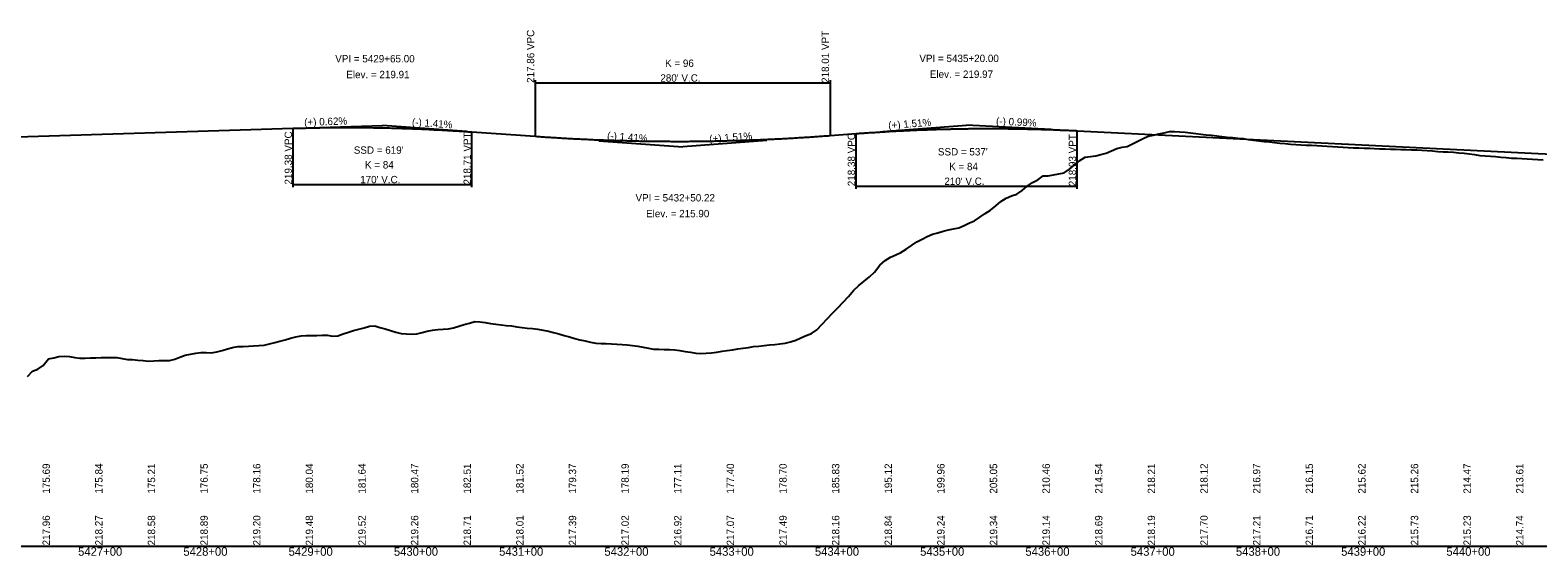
# Model space of a CAD drawing. Extents: x 1838386 to 1955906, y 719739 to 834437.
# Drawn here: x 1880584 to 1882017, y 775980 to 776479 of the extents above; entities that cross this region are included whole.
import ezdxf

# ---------------------------------------------------------------- set-up
doc = ezdxf.new("R2010")
doc.units = 0
for name, color, linetype in [('RD_DDB_GradeTX', 7, 'Continuous'), ('RD_DDB_Profile_EX', 7, 'Continuous'), ('RD_DDB_Profile_Lbl', 7, 'Continuous'), ('RD_DDB_Profile_PR', 7, 'Continuous'), ('RD_DDB_StaTX', 7, 'Continuous'), ('RD_DDB_StripGrade', 7, 'Continuous'), ('RD_DDB_VCLbl', 7, 'Continuous'), ('RD_GPK_Profile_Cell', 7, 'Continuous')]:
    doc.layers.add(name, color=color, linetype=linetype)

msp = doc.modelspace()

# ---------------------------------------------------------------- linework, layer by layer
at = {"layer": 'RD_DDB_GradeTX'}
for p, q in [((1880839.1, 776386.2), (1880919, 776388.7)), ((1880998.8, 776383.1), (1880919, 776388.7)), ((1881394.3, 776383), (1881474, 776389)), ((1881553.9, 776385), (1881474, 776389)), ((1881124.4, 776374.2), (1881204.2, 776368.6)), ((1881284, 776374.6), (1881204.2, 776368.6))]:
    msp.add_line(p, q, dxfattribs=at)
at = {"layer": 'RD_DDB_Profile_EX'}
for points in [[(1881181.6, 776176.2), (1881186.6, 776176), (1881191.6, 776175.9), (1881196.6, 776175.8), (1881201.6, 776175.2), (1881206.6, 776174.2), (1881211.6, 776173.4), (1881216.6, 776172.6), (1881221.6, 776172.2), (1881226.6, 776172.5), (1881231.6, 776172.9), (1881236.6, 776173.6), (1881241.6, 776174.3), (1881246.6, 776175.1), (1881251.6, 776175.8), (1881256.6, 776176.5), (1881261.6, 776177.3), (1881266.6, 776178), (1881271.6, 776178.7), (1881276.6, 776179.2), (1881281.6, 776179.8), (1881286.6, 776180.4), (1881291.6, 776180.9), (1881296.6, 776181.5), (1881301.6, 776182.1), (1881306.6, 776183.2), (1881311.6, 776185), (1881316.6, 776187.1), (1881321.6, 776189.2), (1881326.6, 776191.2), (1881331.6, 776194.7), (1881336.6, 776200), (1881341.6, 776205.2), (1881346.6, 776210.4), (1881351.6, 776215.7), (1881356.6, 776221.1), (1881361.6, 776226.5), (1881366.6, 776231.9), (1881371.6, 776236.7), (1881376.6, 776240.9), (1881381.6, 776245.1), (1881386.6, 776249.3), (1881391.6, 776256.2), (1881396.6, 776260.5), (1881401.6, 776263.7), (1881406.6, 776265.8), (1881411.6, 776268), (1881416.6, 776271.4), (1881421.6, 776274.9), (1881426.6, 776278.3), (1881431.6, 776280.8), (1881436.6, 776283.4), (1881441.6, 776285.5), (1881446.6, 776286.9), (1881451.6, 776288.3), (1881456.6, 776289.6), (1881461.6, 776290.7), (1881466.6, 776291.7), (1881471.6, 776293.8), (1881476.6, 776296.3), (1881481.6, 776298.3), (1881486.6, 776301.7), (1881491.6, 776305.1), (1881496.6, 776308.5), (1881501.6, 776312.4), (1881506.6, 776316.6), (1881511.6, 776319.8), (1881516.6, 776322), (1881521.6, 776323.5), (1881526.6, 776327.1), (1881531.6, 776331), (1881536.6, 776334.5), (1881541.6, 776337.3), (1881546.6, 776341.1), (1881551.6, 776341.1), (1881556.6, 776341.8), (1881561.6, 776342.8), (1881566.6, 776343.8), (1881571.6, 776347.3), (1881576.6, 776351.4), (1881581.6, 776355.5), (1881586.6, 776358.6), (1881591.6, 776359.2), (1881596.6, 776359.9), (1881601.6, 776361.2), (1881606.6, 776362.6), (1881611.6, 776364.6), (1881616.6, 776367), (1881621.6, 776368.2), (1881626.6, 776368.8), (1881631.6, 776371.3), (1881636.6, 776373.8), (1881641.6, 776376.3), (1881646.6, 776378.6), (1881651.6, 776379.7), (1881656.6, 776380.8), (1881661.6, 776381.9), (1881666.6, 776383.2), (1881671.6, 776383.2), (1881676.6, 776382.8), (1881681.6, 776382.3)], [(1881681.6, 776382.3), (1881686.6, 776381.8), (1881691.6, 776381.1), (1881696.6, 776380.5), (1881701.6, 776380), (1881706.6, 776379.5), (1881711.6, 776378.9), (1881716.6, 776378.4), (1881721.6, 776377.8), (1881726.6, 776377.4), (1881731.6, 776376.8), (1881736.6, 776376.3), (1881741.6, 776375.6), (1881746.6, 776374.9), (1881751.6, 776374.3), (1881756.6, 776373.7), (1881761.6, 776373.1), (1881766.6, 776372.6), (1881771.6, 776372.1), (1881776.6, 776371.6), (1881781.6, 776371.1), (1881786.6, 776370.8), (1881791.6, 776370.5), (1881796.6, 776370.2), (1881801.6, 776370), (1881806.6, 776369.8), (1881811.6, 776369.4), (1881816.6, 776369), (1881821.6, 776368.7), (1881826.6, 776368.5), (1881831.6, 776368.2), (1881836.6, 776368), (1881841.6, 776367.7), (1881846.6, 776367.5), (1881851.6, 776367.3), (1881856.6, 776367.1), (1881861.6, 776366.9), (1881866.6, 776366.7), (1881871.6, 776366.6), (1881876.6, 776366.4), (1881881.6, 776366.2), (1881886.6, 776366.1), (1881891.6, 776365.9), (1881896.6, 776365.8), (1881901.6, 776365.6), (1881906.6, 776365.3), (1881911.6, 776364.9), (1881916.6, 776364.6), (1881921.6, 776364.2), (1881926.6, 776363.9), (1881931.6, 776363.7), (1881936.6, 776363.4), (1881941.6, 776362.9), (1881946.6, 776362.5), (1881951.6, 776361.8), (1881956.6, 776361.1), (1881961.6, 776360.4), (1881966.6, 776360), (1881971.6, 776359.6), (1881976.6, 776359.2), (1881981.6, 776358.7), (1881986.6, 776358.3), (1881991.6, 776357.8), (1881996.6, 776357.6), (1882001.6, 776357.3), (1882006.6, 776357.1), (1882011.6, 776356.8), (1882016.6, 776356.5), (1882021.6, 776356.2)], [(1880681.6, 776166.6), (1880686.6, 776166), (1880691.6, 776165.4), (1880696.6, 776164.9), (1880701.6, 776165.1), (1880706.6, 776165.4), (1880711.6, 776165.7), (1880716.6, 776165.7), (1880721.6, 776166.9), (1880726.6, 776168.7), (1880731.6, 776170.5), (1880736.6, 776171.6), (1880741.6, 776172.4), (1880746.6, 776173.1), (1880751.6, 776173), (1880756.6, 776172.9), (1880761.6, 776173.8), (1880766.6, 776175.2), (1880771.6, 776176.6), (1880776.6, 776178), (1880781.6, 776178.7), (1880786.6, 776179), (1880791.6, 776179.2), (1880796.6, 776179.5), (1880801.6, 776179.7), (1880806.6, 776180.2), (1880811.6, 776181.3), (1880816.6, 776182.7), (1880821.6, 776184), (1880826.6, 776185.3), (1880831.6, 776186.7), (1880836.6, 776188), (1880841.6, 776189), (1880846.6, 776189.2), (1880851.6, 776189.3), (1880856.6, 776189.4), (1880861.6, 776189.5), (1880866.6, 776189.6), (1880871.6, 776188.8), (1880876.6, 776189), (1880881.6, 776190.9), (1880886.6, 776192.5), (1880891.6, 776193.9), (1880896.6, 776195.3), (1880901.6, 776196.7), (1880906.6, 776198.1), (1880911.6, 776198.6), (1880916.6, 776197), (1880921.6, 776195.5), (1880926.6, 776194), (1880931.6, 776192.4), (1880936.6, 776191.1), (1880941.6, 776190.8), (1880946.6, 776190.5), (1880951.6, 776190.9), (1880956.6, 776192.2), (1880961.6, 776193.4), (1880966.6, 776194.3), (1880971.6, 776194.9), (1880976.6, 776195.4), (1880981.6, 776195.6), (1880986.6, 776196.6), (1880991.6, 776198.1), (1880996.6, 776199.6), (1881001.6, 776201), (1881006.6, 776202.5), (1881011.6, 776202.4), (1881016.6, 776201.5), (1881021.6, 776200.7), (1881026.6, 776200), (1881031.6, 776199.4), (1881036.6, 776198.9), (1881041.6, 776198.4), (1881046.6, 776197.5), (1881051.6, 776197), (1881056.6, 776196.4), (1881061.6, 776195.9), (1881066.6, 776195.3), (1881071.6, 776194.4), (1881076.6, 776193.3), (1881081.6, 776192.1), (1881086.6, 776190.9), (1881091.6, 776189.3), (1881096.6, 776187.9), (1881101.6, 776186.6), (1881106.6, 776185.3), (1881111.6, 776184.1), (1881116.6, 776183), (1881121.6, 776181.9), (1881126.6, 776181.8), (1881131.6, 776181.6), (1881136.6, 776181.3), (1881141.6, 776181), (1881146.6, 776180.6), (1881151.6, 776180.3), (1881156.6, 776179.9), (1881161.6, 776179.1), (1881166.6, 776178.2), (1881171.6, 776177.3), (1881176.6, 776176.4), (1881181.6, 776176.2)], [(1880581.6, 776150.3), (1880586.6, 776155.5), (1880591.6, 776157.2), (1880596.6, 776160.9), (1880601.6, 776167.1), (1880606.6, 776168.2), (1880611.6, 776169.4), (1880616.6, 776169.7), (1880621.6, 776169.4), (1880626.6, 776168.4), (1880631.6, 776167.7), (1880636.6, 776167.8), (1880641.6, 776168.1), (1880646.6, 776168.2), (1880651.6, 776168.3), (1880656.6, 776168.4), (1880661.6, 776168.4), (1880666.6, 776168.5), (1880671.6, 776167.5), (1880676.6, 776166.6), (1880681.6, 776166.6)]]:
    msp.add_lwpolyline(points, dxfattribs=at)
at = {"layer": 'RD_DDB_Profile_PR'}
for p, q in [((1880519, 776376.3), (1880834, 776386.1)), ((1881004, 776382.7), (1881064.2, 776378.5)), ((1881579, 776383.8), (1882269, 776349.8)), ((1881344.2, 776379.2), (1881369, 776381.1))]:
    msp.add_line(p, q, dxfattribs=at)
for points in [[(1880834, 776386.1), (1880837.4, 776386.2), (1880840.8, 776386.2), (1880844.2, 776386.3), (1880847.6, 776386.4), (1880851, 776386.5), (1880854.4, 776386.6), (1880857.8, 776386.6), (1880861.2, 776386.7), (1880864.6, 776386.7), (1880868, 776386.8), (1880871.4, 776386.8), (1880874.8, 776386.8), (1880878.2, 776386.8), (1880881.6, 776386.8), (1880885, 776386.8), (1880888.4, 776386.8), (1880891.8, 776386.8), (1880895.2, 776386.8), (1880898.6, 776386.8), (1880902, 776386.8), (1880905.4, 776386.7), (1880908.8, 776386.7), (1880912.2, 776386.6), (1880915.6, 776386.6), (1880919, 776386.5), (1880922.4, 776386.4), (1880925.8, 776386.4), (1880929.2, 776386.3), (1880932.6, 776386.2), (1880936, 776386.1), (1880939.4, 776386), (1880942.8, 776385.9), (1880946.2, 776385.8), (1880949.6, 776385.6), (1880953, 776385.5), (1880956.4, 776385.4), (1880959.8, 776385.2), (1880963.2, 776385.1), (1880966.6, 776384.9), (1880970, 776384.7), (1880973.4, 776384.6), (1880976.8, 776384.4), (1880980.2, 776384.2), (1880983.6, 776384), (1880987, 776383.8), (1880990.4, 776383.6), (1880993.8, 776383.4), (1880997.2, 776383.2), (1881000.6, 776382.9), (1881004, 776382.7)], [(1881369, 776381.1), (1881373.2, 776381.4), (1881377.4, 776381.7), (1881381.6, 776382), (1881385.8, 776382.2), (1881390, 776382.5), (1881394.2, 776382.8), (1881398.4, 776383), (1881402.6, 776383.3), (1881406.8, 776383.5), (1881411, 776383.7), (1881415.2, 776383.9), (1881419.4, 776384.1), (1881423.6, 776384.3), (1881427.8, 776384.5), (1881432, 776384.6), (1881436.2, 776384.8), (1881440.4, 776384.9), (1881444.6, 776385.1), (1881448.8, 776385.2), (1881453, 776385.3), (1881457.2, 776385.4), (1881461.4, 776385.5), (1881465.6, 776385.6), (1881469.8, 776385.6), (1881474, 776385.7), (1881478.2, 776385.8), (1881482.4, 776385.8), (1881486.6, 776385.8), (1881490.8, 776385.8), (1881495, 776385.8), (1881499.2, 776385.8), (1881503.4, 776385.8), (1881507.6, 776385.8), (1881511.8, 776385.8), (1881516, 776385.7), (1881520.2, 776385.7), (1881524.4, 776385.6), (1881528.6, 776385.5), (1881532.8, 776385.4), (1881537, 776385.3), (1881541.2, 776385.2), (1881545.4, 776385.1), (1881549.6, 776385), (1881553.8, 776384.9), (1881558, 776384.7), (1881562.2, 776384.5), (1881566.4, 776384.4), (1881570.6, 776384.2), (1881574.8, 776384), (1881579, 776383.8)], [(1881064.2, 776378.5), (1881069.8, 776378.1), (1881075.4, 776377.7), (1881081, 776377.4), (1881086.6, 776377), (1881092.2, 776376.7), (1881097.8, 776376.4), (1881103.4, 776376.1), (1881109, 776375.8), (1881114.6, 776375.6), (1881120.2, 776375.3), (1881125.8, 776375.1), (1881131.4, 776374.9), (1881137, 776374.7), (1881142.6, 776374.6), (1881148.2, 776374.4), (1881153.8, 776374.3), (1881159.4, 776374.1), (1881165, 776374), (1881170.6, 776373.9), (1881176.2, 776373.9), (1881181.8, 776373.8), (1881187.4, 776373.8), (1881193, 776373.7), (1881198.6, 776373.7), (1881204.2, 776373.7), (1881209.8, 776373.7), (1881215.4, 776373.8), (1881221, 776373.8), (1881226.6, 776373.9), (1881232.2, 776374), (1881237.8, 776374.1), (1881243.4, 776374.2), (1881249, 776374.4), (1881254.6, 776374.5), (1881260.2, 776374.7), (1881265.8, 776374.9), (1881271.4, 776375.1), (1881277, 776375.3), (1881282.6, 776375.5), (1881288.2, 776375.8), (1881293.8, 776376), (1881299.4, 776376.3), (1881305, 776376.6), (1881310.6, 776376.9), (1881316.2, 776377.3), (1881321.8, 776377.6), (1881327.4, 776378), (1881333, 776378.4), (1881338.6, 776378.8), (1881344.2, 776379.2)]]:
    msp.add_spline(points, degree=3, dxfattribs=at)
at = {"layer": 'RD_DDB_VCLbl'}
for p, q in [((1881064.2, 776431.7), (1881064.2, 776378.5)), ((1881064.2, 776429.2), (1881344.2, 776429.2)), ((1881344.2, 776431.7), (1881344.2, 776379.2)), ((1880834, 776330.2), (1880834, 776386.1)), ((1881004, 776330.2), (1881004, 776382.7)), ((1881579, 776328.6), (1881579, 776383.8)), ((1881369, 776328.6), (1881369, 776381.1)), ((1880834, 776332.7), (1881004, 776332.7)), ((1881369, 776331.1), (1881579, 776331.1))]:
    msp.add_line(p, q, dxfattribs=at)
at = {"layer": 'RD_GPK_Profile_Cell'}
msp.add_line((1877681.6, 775989.1), (1883481.6, 775989.1), dxfattribs=at)

# ---------------------------------------------------------------- texts
at = {"layer": 'RD_DDB_GradeTX'}
for s, rotation, p in [('(+) 0.62%', 1.7643, (1880844.7, 776388.4)), ('(-) 1.41%', 355.9797, (1880946.8, 776388.7)), ('(-) 1.41%', 355.9797, (1881132.2, 776375.7)), ('(+) 1.51%', 4.3149, (1881399.8, 776385.4)), ('(-) 0.99%', 357.1773, (1881501.8, 776389.6)), ('(+) 1.51%', 4.3149, (1881229.7, 776372.5))]:
    msp.add_text(s, height=7, rotation=rotation, dxfattribs=at).set_placement(p)
at = {"layer": 'RD_DDB_Profile_Lbl'}
for s, p in [('VPI = 5429+65.00', (1880874.1, 776448.7)), ('VPI = 5435+20.00', (1881429.1, 776449)), ('Elev. = 219.91', (1880884.6, 776433.7)), ('Elev. = 219.97', (1881439, 776434)), ('VPI = 5432+50.22', (1881159.4, 776316.6)), ('Elev. = 215.90', (1881169.4, 776301.6))]:
    msp.add_text(s, height=7, dxfattribs=at).set_placement(p)
at = {"layer": 'RD_DDB_StaTX'}
for s, p in [('5427+00', (1880629.8, 775980.1)), ('5428+00', (1880729.8, 775980.1)), ('5429+00', (1880829.8, 775980.1)), ('5430+00', (1880929.8, 775980.1)), ('5431+00', (1881029.8, 775980.1)), ('5432+00', (1881129.8, 775980.1)), ('5433+00', (1881229.8, 775980.1)), ('5434+00', (1881329.8, 775980.1)), ('5435+00', (1881429.8, 775980.1)), ('5436+00', (1881529.8, 775980.1)), ('5437+00', (1881629.8, 775980.1)), ('5438+00', (1881729.8, 775980.1)), ('5439+00', (1881829.8, 775980.1)), ('5440+00', (1881929.8, 775980.1))]:
    msp.add_text(s, height=8, dxfattribs=at).set_placement(p)
at = {"layer": 'RD_DDB_StripGrade'}
for s, p in [('217.86 VPC', (1881063.2, 776429.2)), ('218.01 VPT', (1881343.2, 776429.2)), ('219.38 VPC', (1880833, 776332.7)), ('218.71 VPT', (1881003, 776332.7)), ('218.38 VPC', (1881368, 776331.1)), ('218.93 VPT', (1881578, 776331.1)), ('175.84', (1880653, 776039.1)), ('180.04', (1880853, 776039.1)), ('181.64', (1880903, 776039.1)), ('214.54', (1881603, 776039.1)), ('175.69', (1880603, 776039.1)), ('175.21', (1880703, 776039.1)), ('176.75', (1880753, 776039.1)), ('178.16', (1880803, 776039.1)), ('180.47', (1880953, 776039.1)), ('182.51', (1881003, 776039.1)), ('181.52', (1881053, 776039.1)), ('179.37', (1881103, 776039.1)), ('178.19', (1881153, 776039.1)), ('177.11', (1881203, 776039.1)), ('177.40', (1881253, 776039.1)), ('178.70', (1881303, 776039.1)), ('185.83', (1881353, 776039.1)), ('195.12', (1881403, 776039.1)), ('199.96', (1881453, 776039.1)), ('205.05', (1881503, 776039.1)), ('210.46', (1881553, 776039.1)), ('218.21', (1881653, 776039.1)), ('218.12', (1881703, 776039.1)), ('216.97', (1881753, 776039.1)), ('216.15', (1881803, 776039.1)), ('215.62', (1881853, 776039.1)), ('215.26', (1881903, 776039.1)), ('214.47', (1881953, 776039.1)), ('213.61', (1882003, 776039.1)), ('217.96', (1880603, 775989.9)), ('218.27', (1880653, 775989.9)), ('218.58', (1880703, 775989.9)), ('218.89', (1880753, 775989.9)), ('219.20', (1880803, 775989.9)), ('219.48', (1880853, 775989.9)), ('219.52', (1880903, 775989.9)), ('219.26', (1880953, 775989.9)), ('218.71', (1881003, 775989.9)), ('218.01', (1881053, 775989.9)), ('217.39', (1881103, 775989.9)), ('217.02', (1881153, 775989.9)), ('216.92', (1881203, 775989.9)), ('217.07', (1881253, 775989.9)), ('217.49', (1881303, 775989.9)), ('218.16', (1881353, 775989.9)), ('218.84', (1881403, 775989.9)), ('219.24', (1881453, 775989.9)), ('219.34', (1881503, 775989.9)), ('219.14', (1881553, 775989.9)), ('218.69', (1881603, 775989.9)), ('218.19', (1881653, 775989.9)), ('217.70', (1881703, 775989.9)), ('217.21', (1881753, 775989.9)), ('216.71', (1881803, 775989.9)), ('216.22', (1881853, 775989.9)), ('215.73', (1881903, 775989.9)), ('215.23', (1881953, 775989.9)), ('214.74', (1882003, 775989.9))]:
    msp.add_text(s, height=7, rotation=90, dxfattribs=at).set_placement(p)
at = {"layer": 'RD_DDB_VCLbl'}
for s, p in [('K = 96', (1881187.5, 776444.4)), ("280' V.C.", (1881183, 776430.4)), ("SSD = 619'", (1880891.7, 776361.9)), ('K = 84', (1880902.4, 776347.9)), ("SSD = 537'", (1881446.7, 776360.3)), ("170' V.C.", (1880897.8, 776333.9)), ('K = 84', (1881457.4, 776346.3)), ("210' V.C.", (1881452.8, 776332.3))]:
    msp.add_text(s, height=7, dxfattribs=at).set_placement(p)

doc.saveas('drawing.dxf')
